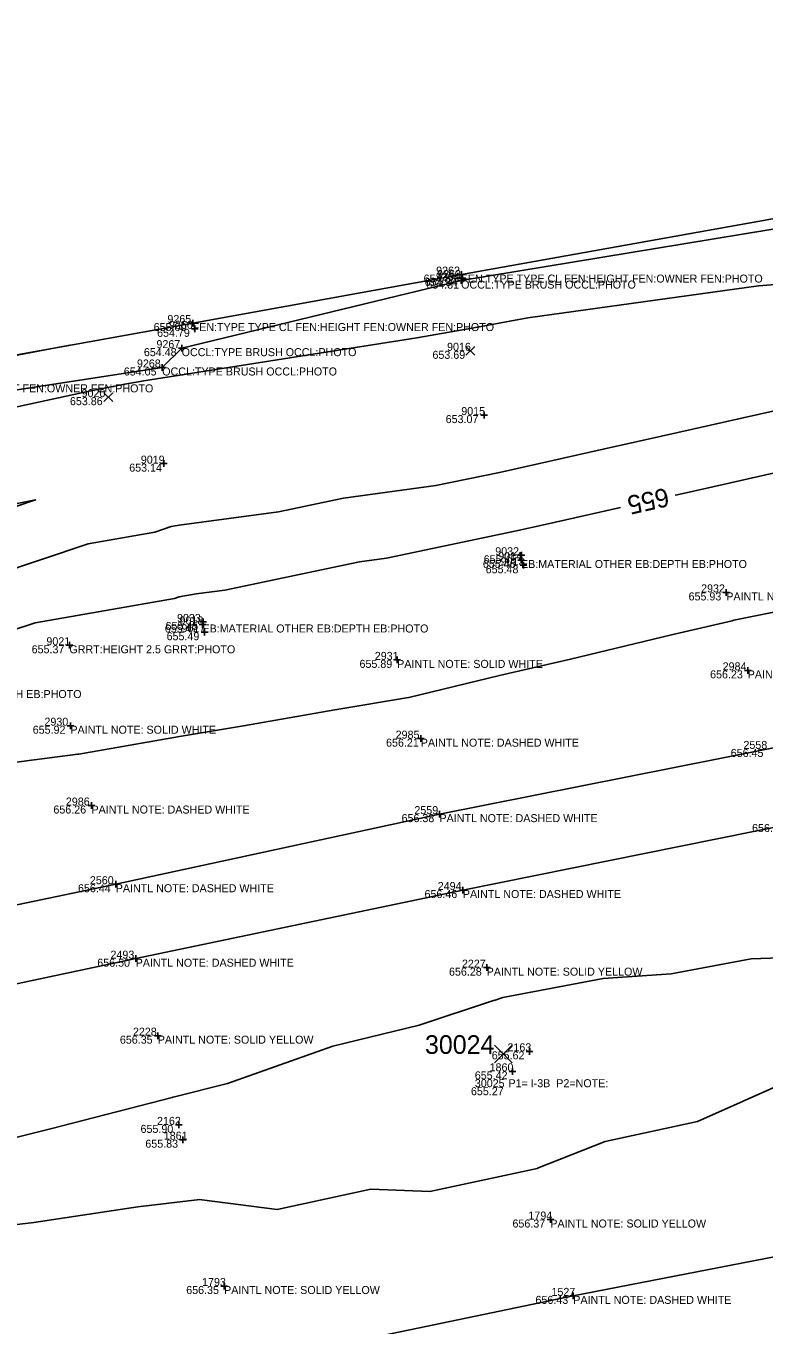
# Model space of a CAD drawing. Extents: x 2129350 to 2137777, y 657588 to 659885.
# Drawn here: x 2136050.4 to 2136161.1, y 659470.3 to 659665.1 of the extents above; entities that cross this region are included whole.
import ezdxf

# ---------------------------------------------------------------- set-up
doc = ezdxf.new("R2010")
doc.units = 0
for name, color, linetype in [('DT_X_Contour_Major', 7, 'Continuous'), ('DT_X_Contour_Minor', 7, 'Continuous'), ('DT_X_TIN_Hull', 7, 'Continuous'), ('GK_Visualization', 7, 'Continuous'), ('PV_X_COP', 7, 'Continuous'), ('SV_X_Occupation_Line', 7, 'Continuous'), ('SV_X_Random_Point', 7, 'Continuous'), ('SV_X_Shot_Marker', 7, 'Continuous'), ('SV_X_Text_Comment', 7, 'Continuous'), ('SV_X_Text_Description', 7, 'Continuous'), ('SV_X_Text_Elevation', 7, 'Continuous'), ('SV_X_Text_Name', 7, 'Continuous')]:
    doc.layers.add(name, color=color, linetype=linetype)

msp = doc.modelspace()

# ---------------------------------------------------------------- linework, layer by layer
at = {"layer": 'DT_X_Contour_Major'}
for points in [[(2136041.39, 659614.33), (2136056.94, 659617.25)], [(2136147.74, 659594.76), (2136148.07, 659594.83), (2136153.42, 659596.02), (2136172.42, 659600.29), (2136173, 659600.42), (2136174.4, 659600.74), (2136179.87, 659601.61), (2136198.99, 659605.36), (2136203.7, 659606.13), (2136222.18, 659609.75), (2136226.4, 659610.26), (2136245.82, 659614.11)], [(2136041.56, 659573.31), (2136048.26, 659574.45), (2136051.77, 659575.62), (2136072.67, 659579.27), (2136073.37, 659579.5), (2136075.91, 659579.95), (2136080.23, 659580.53), (2136100.43, 659584.78), (2136104.46, 659585.32), (2136123.72, 659589.37), (2136128.26, 659590.38), (2136139.55, 659592.92)]]:
    msp.add_lwpolyline(points, dxfattribs=at)
at = {"layer": 'DT_X_Contour_Minor'}
for points in [[(2135921.51, 659582.97), (2135952.9, 659588.75), (2135961.8, 659590.47), (2135965.76, 659591.58), (2135971, 659592.24), (2135997.71, 659597.78), (2136009.39, 659600.02), (2136014.77, 659601.33), (2136021.4, 659602.32), (2136033.76, 659604.69), (2136060.55, 659610.53), (2136065.19, 659611.41), (2136068.05, 659611.92), (2136109, 659618.36), (2136116.68, 659619.72), (2136118.08, 659619.98), (2136125.66, 659621.35), (2136160.24, 659626.15), (2136168.51, 659626.79)], [(2136045.67, 659582.79), (2136059.72, 659587.46), (2136069.73, 659589.21), (2136072.14, 659590.04), (2136073.35, 659590.25), (2136088.25, 659592.25), (2136098.02, 659594.31), (2136111.87, 659596.19), (2136121.38, 659598.18), (2136136.96, 659601.66), (2136145.69, 659603.62), (2136162.87, 659607.44)], [(2136044.05, 659592.5), (2136051.82, 659594.04), (2136043.09, 659591.13)], [(2136033.23, 659552.59), (2136050.47, 659554.94), (2136058.18, 659555.91), (2136058.18, 659555.91), (2136058.32, 659555.93), (2136073.42, 659558.59), (2136083.03, 659560.18), (2136096.73, 659562.59), (2136107.75, 659564.41), (2136107.79, 659564.42), (2136121.39, 659567.71), (2136132.06, 659570.16), (2136147.22, 659573.84), (2136156.32, 659575.94), (2136156.56, 659576), (2136172.28, 659579.18)], [(2136048.07, 659498.23), (2136054.08, 659499.76), (2136072.29, 659504.44), (2136072.41, 659504.47), (2136072.46, 659504.48), (2136080.59, 659506.53), (2136096.4, 659512.13), (2136109.34, 659515.29), (2136120.51, 659518.98), (2136120.61, 659519), (2136121.89, 659519.42), (2136136.97, 659522.29), (2136147.14, 659522.99), (2136159.14, 659525.21), (2136170.77, 659525.62)], [(2136164.82, 659506.95), (2136151.1, 659500.84), (2136137.24, 659497.85), (2136127.12, 659493.83), (2136127.06, 659493.81), (2136110.94, 659490.36)], [(2136110.94, 659490.36), (2136102.12, 659490.7), (2136088.05, 659487.66), (2136076.74, 659489.11), (2136076.45, 659489.15), (2136067.17, 659488.06), (2136051.55, 659485.69), (2136043.92, 659484.78)]]:
    msp.add_lwpolyline(points, dxfattribs=at)
at = {"layer": 'DT_X_TIN_Hull'}
msp.add_lwpolyline([(2136327.06, 659665.12), (2136264.41, 659654.41), (2136169.64, 659637.49), (2136115.68, 659627.84), (2136075.39, 659620.57), (2136024.28, 659611.38), (2135971.61, 659601.78), (2135918.11, 659591.95), (2135868.49, 659582.14), (2135819.81, 659572.33), (2135778.89, 659563.26), (2135715.95, 659549.39), (2135667.57, 659537.61), (2135573.71, 659515.46), (2135530.59, 659503.78), (2135475.39, 659489.05)], dxfattribs=at)
at = {"layer": 'GK_Visualization'}
for p, q in [((2136120.63, 659509.64), (2136123.29, 659512.31)), ((2136120.63, 659512.31), (2136123.29, 659509.64))]:
    msp.add_line(p, q, dxfattribs=at)
at = {"layer": 'PV_X_COP'}
for points in [[(2136359.31, 659593.78), (2136309.46, 659585.92), (2136260.53, 659576.04), (2136210.8, 659566.61), (2136161.75, 659556.71), (2136112.4, 659546.93), (2136063.85, 659536.42), (2136014.78, 659526.2), (2135964.81, 659515.67), (2135916.24, 659504.84), (2135868.06, 659494.99), (2135818.67, 659484.5), (2135769.77, 659472.6), (2135720.59, 659462.09), (2135672.33, 659449.82), (2135623.94, 659437.59), (2135576.14, 659425.09), (2135527.35, 659412.34), (2135478.99, 659399.05)], [(2135482.21, 659388.12), (2135530.34, 659401.09), (2135578.79, 659413.34), (2135627.11, 659426.23), (2135675.26, 659438.52), (2135724.21, 659450.12), (2135773.35, 659461.44), (2135822.03, 659472.55), (2135870.37, 659483.68), (2135919.4, 659494.22), (2135968.26, 659505.22), (2136017.63, 659514.84), (2136066.84, 659525.26), (2136115.91, 659535.55), (2136164.93, 659545.45), (2136213.86, 659555.95), (2136262.67, 659564.74), (2136312.74, 659573.59)], [(2136329.85, 659510.95), (2136280.38, 659502.64), (2136230.88, 659493.54), (2136181.4, 659484.18), (2136132.47, 659474.69), (2136083.19, 659464.43), (2136034.23, 659454.15), (2135985.75, 659444.01), (2135936.41, 659433.42), (2135887.96, 659422.06), (2135838.84, 659411.57), (2135789.51, 659400.28), (2135741.18, 659389.33), (2135692.54, 659377.38), (2135643.68, 659365.4), (2135595.16, 659353.53), (2135547.18, 659341.2), (2135498.35, 659328.82)]]:
    msp.add_lwpolyline(points, dxfattribs=at)
at = {"layer": 'SV_X_Occupation_Line'}
msp.add_lwpolyline([(2136327.74, 659661.3), (2136269.81, 659650.91), (2136220.39, 659644.98), (2136170.3, 659635.97), (2136115.65, 659626.93), (2136073.74, 659616.81), (2136070.82, 659613.91), (2136021.06, 659606.27), (2135972, 659597.29), (2135920.21, 659589.11), (2135869.35, 659580.39), (2135820.1, 659570.83), (2135779.9, 659557.12), (2135723.78, 659542.42), (2135667.26, 659534.09), (2135623.04, 659524.52), (2135575.49, 659512.31), (2135534.55, 659493.1), (2135521.13, 659478.54), (2135484.79, 659487.2)], dxfattribs=at)
at = {"layer": 'SV_X_Random_Point'}
for p, q in [((2136116.37, 659615.75), (2136117.71, 659617.08)), ((2136116.37, 659617.08), (2136117.71, 659615.75)), ((2136062.05, 659608.79), (2136063.39, 659610.13)), ((2136062.05, 659610.13), (2136063.39, 659608.79))]:
    msp.add_line(p, q, dxfattribs=at)
at = {"layer": 'SV_X_Shot_Marker'}
for p, q in [((2136115.18, 659627.84), (2136116.18, 659627.84)), ((2136115.34, 659627.32), (2136116.34, 659627.32)), ((2136115.65, 659627.43), (2136115.65, 659626.43)), ((2136115.68, 659628.34), (2136115.68, 659627.34)), ((2136115.68, 659627.84), (2136115.68, 659627.84)), ((2136115.84, 659627.82), (2136115.84, 659626.82)), ((2136115.84, 659627.32), (2136115.84, 659627.32)), ((2136115.15, 659626.93), (2136116.15, 659626.93)), ((2136115.65, 659626.93), (2136115.65, 659626.93)), ((2136074.89, 659620.57), (2136075.89, 659620.57)), ((2136075.19, 659619.71), (2136076.19, 659619.71)), ((2136075.39, 659621.07), (2136075.39, 659620.07)), ((2136075.39, 659620.57), (2136075.39, 659620.57)), ((2136075.69, 659620.21), (2136075.69, 659619.21)), ((2136075.69, 659619.71), (2136075.69, 659619.71)), ((2136073.24, 659616.81), (2136074.24, 659616.81)), ((2136073.74, 659617.31), (2136073.74, 659616.31)), ((2136073.74, 659616.81), (2136073.74, 659616.81)), ((2136070.32, 659613.91), (2136071.32, 659613.91)), ((2136070.82, 659614.41), (2136070.82, 659613.41)), ((2136070.82, 659613.91), (2136070.82, 659613.91)), ((2136118.6, 659606.77), (2136119.6, 659606.77)), ((2136119.1, 659607.27), (2136119.1, 659606.27)), ((2136119.1, 659606.77), (2136119.1, 659606.77)), ((2136071.05, 659599.99), (2136071.05, 659598.99)), ((2136070.55, 659599.49), (2136071.55, 659599.49)), ((2136071.05, 659599.49), (2136071.05, 659599.49)), ((2136124.68, 659586.25), (2136124.68, 659585.25)), ((2136124.13, 659585.04), (2136125.13, 659585.04)), ((2136124.18, 659585.75), (2136125.18, 659585.75)), ((2136124.49, 659584.25), (2136125.49, 659584.25)), ((2136124.63, 659585.54), (2136124.63, 659584.54)), ((2136124.63, 659585.04), (2136124.63, 659585.04)), ((2136124.68, 659585.75), (2136124.68, 659585.75)), ((2136124.99, 659584.75), (2136124.99, 659583.75)), ((2136124.99, 659584.25), (2136124.99, 659584.25)), ((2136155.42, 659580.68), (2136155.42, 659579.68)), ((2136154.92, 659580.18), (2136155.92, 659580.18)), ((2136155.42, 659580.18), (2136155.42, 659580.18)), ((2136076.36, 659575.37), (2136077.36, 659575.37)), ((2136076.46, 659575.75), (2136077.46, 659575.75)), ((2136076.86, 659575.87), (2136076.86, 659574.87)), ((2136076.86, 659575.37), (2136076.86, 659575.37)), ((2136076.96, 659576.25), (2136076.96, 659575.25)), ((2136076.96, 659575.75), (2136076.96, 659575.75)), ((2136077.14, 659574.71), (2136077.14, 659573.71)), ((2136056.9, 659572.75), (2136056.9, 659571.75)), ((2136076.64, 659574.21), (2136077.64, 659574.21)), ((2136077.14, 659574.21), (2136077.14, 659574.21)), ((2136056.4, 659572.25), (2136057.4, 659572.25)), ((2136056.9, 659572.25), (2136056.9, 659572.25)), ((2136105.56, 659570.06), (2136106.56, 659570.06)), ((2136106.06, 659570.56), (2136106.06, 659569.56)), ((2136106.06, 659570.06), (2136106.06, 659570.06)), ((2136158.63, 659568.99), (2136158.63, 659567.99)), ((2136158.13, 659568.49), (2136159.13, 659568.49)), ((2136158.63, 659568.49), (2136158.63, 659568.49)), ((2136056.55, 659560.19), (2136057.55, 659560.19)), ((2136057.05, 659560.69), (2136057.05, 659559.69)), ((2136057.05, 659560.19), (2136057.05, 659560.19)), ((2136109.1, 659558.25), (2136110.1, 659558.25)), ((2136109.6, 659558.75), (2136109.6, 659557.75)), ((2136109.6, 659558.25), (2136109.6, 659558.25)), ((2136059.71, 659548.22), (2136060.71, 659548.22)), ((2136060.21, 659548.72), (2136060.21, 659547.72)), ((2136060.21, 659548.22), (2136060.21, 659548.22)), ((2136112.4, 659547.43), (2136112.4, 659546.43)), ((2136111.9, 659546.93), (2136112.9, 659546.93)), ((2136112.4, 659546.93), (2136112.4, 659546.93)), ((2136063.35, 659536.42), (2136064.35, 659536.42)), ((2136063.85, 659536.92), (2136063.85, 659535.92)), ((2136063.85, 659536.42), (2136063.85, 659536.42)), ((2136115.41, 659535.55), (2136116.41, 659535.55)), ((2136115.91, 659536.05), (2136115.91, 659535.05)), ((2136115.91, 659535.55), (2136115.91, 659535.55)), ((2136066.34, 659525.26), (2136067.34, 659525.26)), ((2136066.84, 659525.76), (2136066.84, 659524.76)), ((2136066.84, 659525.26), (2136066.84, 659525.26)), ((2136118.98, 659523.91), (2136119.98, 659523.91)), ((2136119.48, 659524.41), (2136119.48, 659523.41)), ((2136119.48, 659523.91), (2136119.48, 659523.91)), ((2136070.15, 659514.21), (2136070.15, 659513.21)), ((2136069.65, 659513.71), (2136070.65, 659513.71)), ((2136070.15, 659513.71), (2136070.15, 659513.71)), ((2136125.4, 659511.36), (2136126.4, 659511.36)), ((2136125.9, 659511.86), (2136125.9, 659510.86)), ((2136125.9, 659511.36), (2136125.9, 659511.36)), ((2136122.84, 659508.36), (2136123.84, 659508.36)), ((2136123.34, 659508.86), (2136123.34, 659507.86)), ((2136123.34, 659508.36), (2136123.34, 659508.36)), ((2136073.33, 659500.83), (2136073.33, 659499.83)), ((2136072.83, 659500.33), (2136073.83, 659500.33)), ((2136073.33, 659500.33), (2136073.33, 659500.33)), ((2136073.93, 659498.61), (2136073.93, 659497.61)), ((2136073.43, 659498.11), (2136074.43, 659498.11)), ((2136073.93, 659498.11), (2136073.93, 659498.11)), ((2136128.53, 659486.14), (2136129.53, 659486.14)), ((2136129.03, 659486.64), (2136129.03, 659485.64)), ((2136129.03, 659486.14), (2136129.03, 659486.14)), ((2136079.6, 659476.17), (2136080.6, 659476.17)), ((2136080.1, 659476.67), (2136080.1, 659475.67)), ((2136080.1, 659476.17), (2136080.1, 659476.17)), ((2136132.47, 659475.19), (2136132.47, 659474.19)), ((2136131.97, 659474.69), (2136132.97, 659474.69)), ((2136132.47, 659474.69), (2136132.47, 659474.69))]:
    msp.add_line(p, q, dxfattribs=at)

# ---------------------------------------------------------------- texts
at = {"layer": 'DT_X_Contour_Major'}
msp.add_text('655', height=2.8, rotation=192.6639, dxfattribs=at).set_placement((2136146.47, 659595.91))
at = {"layer": 'GK_Visualization'}
msp.add_text('30024', height=2.8, dxfattribs=at).set_placement((2136110.23, 659510.98))
at = {"layer": 'SV_X_Text_Comment'}
for s, p in [('FEN:TYPE TYPE CL FEN:HEIGHT FEN:OWNER FEN:PHOTO', (2136115.68, 659626.64)), ('OCCL:TYPE BRUSH OCCL:PHOTO', (2136115.65, 659625.74)), ('FEN:TYPE TYPE CL FEN:HEIGHT FEN:OWNER FEN:PHOTO', (2136075.39, 659619.37)), ('OCCL:TYPE BRUSH OCCL:PHOTO', (2136073.74, 659615.61)), ('OCCL:TYPE BRUSH OCCL:PHOTO', (2136070.82, 659612.71)), ('FEN:TYPE TYPE CL FEN:HEIGHT FEN:OWNER FEN:PHOTO', (2136024.28, 659610.18)), ('EB:MATERIAL OTHER EB:DEPTH EB:PHOTO', (2136124.63, 659583.84)), ('PAINTL NOTE: SOLID WHITE', (2136155.42, 659578.98)), ('EB:MATERIAL OTHER EB:DEPTH EB:PHOTO', (2136076.86, 659574.17)), ('GRRT:HEIGHT 2.5 GRRT:PHOTO', (2136056.9, 659571.05)), ('PAINTL NOTE: SOLID WHITE', (2136106.06, 659568.86)), ('PAINTL NOTE: DASHED WHITE', (2136158.63, 659567.29)), ('EB:MATERIAL OTHER EB:DEPTH EB:PHOTO', (2136024.84, 659564.34)), ('PAINTL NOTE: SOLID WHITE', (2136057.05, 659558.99)), ('PAINTL NOTE: DASHED WHITE', (2136109.6, 659557.05)), ('PAINTL NOTE: DASHED WHITE', (2136060.21, 659547.02)), ('PAINTL NOTE: DASHED WHITE', (2136112.4, 659545.73)), ('PAINTL NOTE: DASHED WHITE', (2136063.85, 659535.22)), ('PAINTL NOTE: DASHED WHITE', (2136115.91, 659534.35)), ('PAINTL NOTE: DASHED WHITE', (2136066.84, 659524.05)), ('PAINTL NOTE: SOLID YELLOW', (2136119.48, 659522.71)), ('PAINTL NOTE: SOLID YELLOW', (2136070.15, 659512.51)), ('PAINTL NOTE: SOLID YELLOW', (2136129.03, 659484.94)), ('PAINTL NOTE: SOLID YELLOW', (2136080.1, 659474.97)), ('PAINTL NOTE: DASHED WHITE', (2136132.47, 659473.49))]:
    msp.add_text(s, height=1.2, dxfattribs=at).set_placement(p)
at = {"layer": 'SV_X_Text_Description'}
msp.add_text('P1= I-3B  P2=NOTE:', height=1.2, dxfattribs=at).set_placement((2136122.74, 659505.98))
at = {"layer": 'SV_X_Text_Elevation'}
for s, p in [('654.88', (2136110.02, 659626.64)), ('654.84', (2136110.2, 659626.12)), ('654.81', (2136110.43, 659625.74)), ('655.00', (2136069.53, 659619.37)), ('654.79', (2136070.05, 659618.51)), ('654.48', (2136068.07, 659615.61)), ('653.69', (2136111.35, 659615.21)), ('654.05', (2136065.06, 659612.71)), ('653.86', (2136056.98, 659608.26)), ('653.07', (2136113.33, 659605.57)), ('653.14', (2136065.87, 659598.29)), ('655.46', (2136118.91, 659583.84)), ('655.45', (2136119.03, 659584.55)), ('655.48', (2136119.33, 659583.05)), ('655.93', (2136149.76, 659578.98)), ('655.47', (2136071.21, 659574.17)), ('655.45', (2136071.31, 659574.55)), ('655.49', (2136071.48, 659573.01)), ('655.37', (2136051.24, 659571.05)), ('655.89', (2136100.41, 659568.86)), ('656.23', (2136152.99, 659567.29)), ('655.92', (2136051.4, 659558.99)), ('656.21', (2136104.39, 659557.05)), ('656.45', (2136156.08, 659555.51)), ('656.26', (2136054.5, 659547.02)), ('656.38', (2136106.72, 659545.73)), ('656.52', (2136159.28, 659544.25)), ('656.44', (2136058.19, 659535.22)), ('656.46', (2136110.16, 659534.35)), ('656.50', (2136061.08, 659524.05)), ('656.28', (2136113.83, 659522.71)), ('656.35', (2136064.47, 659512.51)), ('655.62', (2136120.24, 659510.16)), ('655.42', (2136117.7, 659507.16)), ('655.27', (2136117.12, 659504.78)), ('655.90', (2136067.57, 659499.13)), ('655.83', (2136068.29, 659496.91)), ('656.37', (2136123.35, 659484.94)), ('656.35', (2136074.42, 659474.97)), ('656.43', (2136126.8, 659473.49))]:
    msp.add_text(s, height=1.2, dxfattribs=at).set_placement(p)
at = {"layer": 'SV_X_Text_Name'}
for s, p in [('9262', (2136111.9, 659627.84)), ('9264', (2136111.87, 659626.93)), ('9263', (2136112.05, 659627.32)), ('9265', (2136071.6, 659620.57)), ('9266', (2136071.83, 659619.71)), ('9267', (2136069.95, 659616.81)), ('9016', (2136113.54, 659616.41)), ('9268', (2136067.03, 659613.91)), ('9020', (2136058.73, 659609.46)), ('9015', (2136115.67, 659606.77)), ('9019', (2136067.61, 659599.49)), ('9032', (2136120.77, 659585.75)), ('9014', (2136121.21, 659585.04)), ('9013', (2136121.56, 659584.25)), ('2932', (2136151.64, 659580.18)), ('9033', (2136073.04, 659575.75)), ('9018', (2136073.42, 659575.37)), ('9017', (2136073.71, 659574.21)), ('9021', (2136053.45, 659572.25)), ('2931', (2136102.7, 659570.06)), ('2984', (2136154.87, 659568.49)), ('2930', (2136053.16, 659560.19)), ('2985', (2136105.83, 659558.25)), ('2558', (2136157.99, 659556.71)), ('2986', (2136056.37, 659548.22)), ('2559', (2136108.64, 659546.93)), ('2560', (2136059.97, 659536.42)), ('2494', (2136112.14, 659535.55)), ('2493', (2136063.06, 659525.26)), ('2227', (2136115.77, 659523.91)), ('2228', (2136066.43, 659513.71)), ('2163', (2136122.6, 659511.36)), ('1860', (2136119.92, 659508.36)), ('30025', (2136117.71, 659505.98)), ('2162', (2136070.04, 659500.33)), ('1861', (2136071.05, 659498.11)), ('1794', (2136125.74, 659486.14)), ('1793', (2136076.8, 659476.17)), ('1527', (2136129.2, 659474.69))]:
    msp.add_text(s, height=1.2, dxfattribs=at).set_placement(p)

doc.saveas('drawing.dxf')
